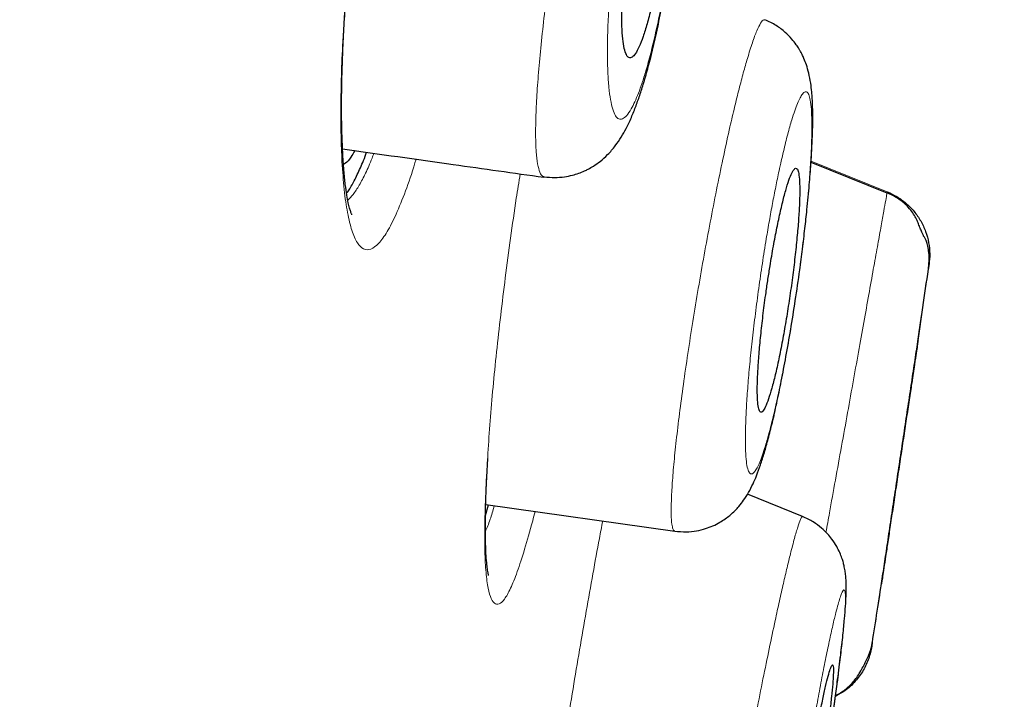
# Model space of a CAD drawing. Header units: millimetres. Extents: x 8 to 847, y 12 to 2109.
# Tile 258 of 265: x 828.04 to 835.29, y 1840.68 to 1845.68. Entities that reach past the tile are written whole.
import ezdxf

# ---------------------------------------------------------------- set-up
doc = ezdxf.new("R2010")
doc.units = ezdxf.units.MM

msp = doc.modelspace()

# ---------------------------------------------------------------- linework, layer by layer
at = {"color": 7, "linetype": 'Continuous', "lineweight": 30}
for p, q in [((834.4247, 1844.4053), (833.8653, 1844.6309)), ((834.4237, 1844.4027), (834.4239, 1844.404)), ((831.4798, 1842.3164), (831.4875, 1842.4536)), ((833.8036, 1842.0278), (833.3977, 1842.1918)), ((831.4703, 1842.0356), (831.493, 1842.1129)), ((831.4722, 1842.1158), (832.8632, 1841.9202)), ((834.3116, 1841.0791), (834.3157, 1841.0981))]:
    msp.add_line(p, q, dxfattribs=at)
at = {"color": 8, "linetype": 'Continuous', "lineweight": 0}
msp.add_line((833.866, 1844.6412), (834.4258, 1844.415), dxfattribs=at)
at = {"color": 8, "linetype": 'Continuous', "lineweight": 0, "flags": 128}
for points in [[(830.415, 1844.638), (830.4214, 1844.6837), (830.4202, 1844.7081)], [(831.4755, 1842.265), (831.4805, 1842.3055), (831.4798, 1842.3167)]]:
    msp.add_lwpolyline(points, dxfattribs=at)
at = {"color": 7, "linetype": 'Continuous', "lineweight": 30}
for start, end in [(351.682839, 351.828818), (351.09499, 351.215504)]:
    msp.add_arc((615.2842, 1875.3908), 221.7, start, end, dxfattribs=at)
for points, knots in [([(807.4836, 1777.5966), (807.6321, 1778.1509), (807.9292, 1779.2595), (808.4015, 1781.0224), (808.8924, 1782.8544), (809.4027, 1784.7589), (809.9309, 1786.7301), (810.4761, 1788.7647), (811.0372, 1790.8587), (811.6132, 1793.0084), (812.2031, 1795.2099), (812.8058, 1797.4594), (813.4204, 1799.7529), (814.0455, 1802.0861), (814.68, 1804.4541), (815.3227, 1806.8525), (815.9723, 1809.2767), (816.6276, 1811.7223), (817.2874, 1814.1848), (817.9505, 1816.6596), (818.6158, 1819.1424), (819.2819, 1821.6284), (819.9476, 1824.1128), (820.6116, 1826.5908), (821.2726, 1829.0579), (821.9296, 1831.5097), (822.5812, 1833.9415), (823.2262, 1836.3489), (823.8635, 1838.7274), (824.4919, 1841.0724), (825.11, 1843.3793), (825.7167, 1845.6435), (826.3109, 1847.861), (826.8915, 1850.0279), (827.4576, 1852.1405), (828.008, 1854.1949), (828.5419, 1856.1872), (829.0581, 1858.1136), (829.5556, 1859.9704), (830.0334, 1861.7535), (830.4904, 1863.4592), (830.926, 1865.0848), (831.3394, 1866.6278), (831.73, 1868.0855), (832.0971, 1869.4554), (832.44, 1870.7349), (832.7579, 1871.9216), (833.0503, 1873.0127), (833.3163, 1874.0057), (833.5554, 1874.898), (833.7673, 1875.6887), (833.9517, 1876.3769), (834.1084, 1876.9618), (834.2371, 1877.4419), (834.338, 1877.8186), (834.4088, 1878.0828), (834.4481, 1878.2295), (834.4532, 1878.2486), (834.4548, 1878.2543)], [0, 0, 0, 0, 0.018042, 0.036084, 0.054125, 0.072166, 0.090206, 0.108247, 0.126288, 0.144329, 0.162369, 0.180411, 0.198454, 0.216495, 0.234536, 0.252576, 0.270617, 0.288657, 0.306697, 0.324738, 0.342779, 0.360821, 0.378863, 0.396905, 0.414946, 0.432988, 0.451029, 0.46907, 0.487111, 0.505152, 0.523194, 0.541236, 0.559277, 0.577318, 0.595359, 0.6134, 0.631441, 0.649482, 0.667522, 0.685564, 0.703605, 0.721646, 0.739687, 0.757729, 0.775771, 0.793813, 0.811856, 0.829898, 0.847941, 0.865983, 0.884024, 0.902063, 0.920103, 0.938143, 0.956182, 0.974222, 0.992264, 1, 1, 1, 1]), ([(835.2833, 1875.9967), (835.2819, 1875.9914), (835.2791, 1875.9807), (835.2561, 1875.8941), (835.2194, 1875.756), (835.1676, 1875.5613), (835.1011, 1875.3114), (835.0197, 1875.0066), (834.9264, 1874.6588), (834.8229, 1874.274), (834.711, 1873.8576), (834.5875, 1873.3983), (834.4527, 1872.8961), (834.3066, 1872.3514), (834.1436, 1871.7432), (833.9626, 1871.0679), (833.7625, 1870.3216), (833.5496, 1869.5278), (833.3242, 1868.6867), (833.0863, 1867.7987), (832.8354, 1866.8622), (832.5791, 1865.9057), (832.3188, 1864.9345), (832.0566, 1863.956), (831.7851, 1862.9424), (831.5043, 1861.8939), (831.2141, 1860.8106), (830.9061, 1859.6609), (830.5798, 1858.4427), (830.2347, 1857.1539), (829.8801, 1855.8293), (829.516, 1854.4689), (829.1423, 1853.073), (828.7585, 1851.6395), (828.376, 1850.2124), (827.9967, 1848.7981), (827.6232, 1847.4056), (827.2446, 1845.9942), (826.8611, 1844.5639), (826.4726, 1843.1146), (826.0678, 1841.604), (825.6466, 1840.0318), (825.2089, 1838.3975), (824.7665, 1836.7453), (824.3194, 1835.0752), (823.8674, 1833.3869), (823.4101, 1831.679), (822.9611, 1830.0036), (822.5221, 1828.3667), (822.0953, 1826.7754), (821.668, 1825.1821), (821.2403, 1823.5866), (820.812, 1821.9888), (820.3711, 1820.3433), (819.9178, 1818.6517), (819.4529, 1816.9154), (818.9886, 1815.1811), (818.5248, 1813.4485), (818.0615, 1811.7174), (817.599, 1809.9901), (817.1514, 1808.32), (816.72, 1806.7118), (816.3057, 1805.1672), (815.8956, 1803.6385), (815.4899, 1802.1255), (815.0884, 1800.6282), (814.6794, 1799.1017), (814.2634, 1797.549), (813.8414, 1795.9734), (813.4256, 1794.4203), (813.0158, 1792.8897), (812.6121, 1791.3815), (812.2156, 1789.9007), (811.8381, 1788.4923), (811.4802, 1787.1576), (811.141, 1785.8931), (810.8098, 1784.6585), (810.4867, 1783.4538), (810.1718, 1782.2791), (809.856, 1781.1007), (809.5405, 1779.9229), (809.2265, 1778.7504), (808.9232, 1777.6173), (808.6306, 1776.5238), (808.3486, 1775.47), (808.0783, 1774.4602), (807.8274, 1773.5244), (807.5958, 1772.6608), (807.3821, 1771.8645), (807.1794, 1771.1092), (806.9879, 1770.395), (806.8076, 1769.7222), (806.6335, 1769.0713), (806.4665, 1768.4474), (806.3081, 1767.856), (806.1637, 1767.3167), (806.0333, 1766.8297), (805.9169, 1766.3952), (805.8149, 1766.0141), (805.7295, 1765.6959), (805.6598, 1765.4361), (805.6045, 1765.2299), (805.5614, 1765.0691), (805.531, 1764.9555), (805.5129, 1764.8875), (805.5107, 1764.879), (805.5097, 1764.8752)], [0, 0, 0, 0, 0.0100488, 0.0200919, 0.0301386, 0.0401985, 0.0502808, 0.0603948, 0.070493, 0.0797013, 0.0888762, 0.0980249, 0.1071542, 0.1162713, 0.1253833, 0.1354668, 0.1455147, 0.1555364, 0.1655409, 0.1755377, 0.1855359, 0.1955954, 0.2048106, 0.214007, 0.2231919, 0.2323725, 0.2415562, 0.2507502, 0.2607489, 0.2707344, 0.2807164, 0.2907046, 0.3007086, 0.3107382, 0.3208483, 0.3300984, 0.3393164, 0.3485101, 0.3576878, 0.3668575, 0.3760274, 0.3859972, 0.3959575, 0.4059188, 0.4158921, 0.4258881, 0.4359177, 0.4460151, 0.4552509, 0.4644585, 0.4736465, 0.4828239, 0.4919994, 0.501182, 0.511156, 0.5211274, 0.5311077, 0.5411082, 0.5511401, 0.5612146, 0.5712997, 0.5805053, 0.5896829, 0.5988408, 0.6079874, 0.6171312, 0.6262804, 0.6362715, 0.6462633, 0.6562665, 0.6662916, 0.6763489, 0.6864488, 0.696503, 0.7056735, 0.714826, 0.7239681, 0.7331072, 0.7422508, 0.7514063, 0.7613949, 0.7713915, 0.7814057, 0.791447, 0.8015249, 0.8116487, 0.8217109, 0.8308841, 0.8400399, 0.8491855, 0.8583278, 0.8674741, 0.8766316, 0.8866669, 0.8966877, 0.9067032, 0.9167224, 0.9267546, 0.936809, 0.9468382, 0.9560053, 0.9651645, 0.9743229, 0.9834876, 0.9926657, 1, 1, 1, 1]), ([(820.5619, 1820.3868), (820.7419, 1821.0585), (821.1013, 1822.4002), (821.6393, 1824.4087), (822.1755, 1826.4098), (822.7099, 1828.4038), (823.2424, 1830.3905), (823.7616, 1832.3282), (824.2666, 1834.2133), (824.7568, 1836.0431), (825.2423, 1837.855), (825.723, 1839.6491), (826.206, 1841.4521), (826.69, 1843.2593), (827.1738, 1845.0648), (827.6494, 1846.8392), (828.1169, 1848.5826), (828.5756, 1850.2937), (829.0157, 1851.9361), (829.4364, 1853.5072), (829.8376, 1855.0057), (830.2277, 1856.4624), (830.6067, 1857.8771), (830.9799, 1859.2701), (831.3462, 1860.6371), (831.7042, 1861.9728), (832.0481, 1863.2551), (832.3776, 1864.4839), (832.6923, 1865.6571), (832.9851, 1866.7501), (833.2562, 1867.7631), (833.5065, 1868.6982), (833.7413, 1869.5754), (833.9607, 1870.3944), (834.1675, 1871.1665), (834.3607, 1871.8871), (834.5389, 1872.5508), (834.6989, 1873.1462), (834.8407, 1873.6729), (834.9636, 1874.13), (835.065, 1874.5088), (835.1459, 1874.8125), (835.2073, 1875.0438), (835.2518, 1875.2116), (835.2766, 1875.3053), (835.2871, 1875.3449), (835.284, 1875.3334), (835.284, 1875.3331)], [0, 0, 0, 0, 0.023348, 0.046637, 0.069904, 0.093184, 0.116513, 0.139899, 0.161914, 0.183909, 0.205913, 0.227956, 0.250066, 0.273262, 0.296451, 0.319667, 0.342941, 0.366307, 0.389749, 0.411805, 0.433832, 0.455857, 0.477904, 0.500001, 0.523166, 0.546344, 0.569563, 0.592854, 0.616246, 0.63967, 0.661691, 0.683687, 0.705684, 0.727707, 0.749779, 0.772936, 0.796127, 0.819383, 0.842732, 0.866205, 0.889715, 0.911771, 0.933756, 0.955693, 0.977608, 0.999525, 1, 1, 1, 1]), ([(831.9016, 1844.5261), (831.9279, 1844.5235), (831.9775, 1844.5185), (832.0479, 1844.5242), (832.1069, 1844.5359), (832.1558, 1844.5509), (832.1956, 1844.567), (832.232, 1844.5848), (832.2701, 1844.6069), (832.3182, 1844.6409), (832.373, 1844.6897), (832.428, 1844.7536), (832.4712, 1844.8182), (832.5045, 1844.8778), (832.5384, 1844.9481), (832.5703, 1845.0254), (832.602, 1845.1135), (832.6325, 1845.2082), (832.6653, 1845.3219), (832.701, 1845.4605), (832.7383, 1845.6249), (832.7751, 1845.8099), (832.8096, 1846.0063), (832.8405, 1846.2067), (832.8674, 1846.4078), (832.89, 1846.606), (832.9076, 1846.7948), (832.92, 1846.9687), (832.9278, 1847.1241), (832.9316, 1847.2616), (832.932, 1847.3849), (832.9292, 1847.5021), (832.9225, 1847.615), (832.9117, 1847.7166), (832.8983, 1847.7964), (832.8828, 1847.8637), (832.8632, 1847.9296), (832.8394, 1847.989), (832.8114, 1848.0433), (832.7846, 1848.0867), (832.7523, 1848.1301), (832.7119, 1848.1744), (832.6637, 1848.217), (832.6039, 1848.2586), (832.5575, 1848.2798), (832.5333, 1848.2909)], [0, 0, 0, 0, 0.016321, 0.030744, 0.042958, 0.052753, 0.061845, 0.068796, 0.07936, 0.09376, 0.111873, 0.132668, 0.153597, 0.174531, 0.193962, 0.220696, 0.246329, 0.272555, 0.302322, 0.335719, 0.37275, 0.411548, 0.450001, 0.488151, 0.526023, 0.563652, 0.600837, 0.635998, 0.668945, 0.699757, 0.728628, 0.757883, 0.788463, 0.819338, 0.846288, 0.862943, 0.882345, 0.90448, 0.916139, 0.928248, 0.941532, 0.953561, 0.967413, 0.982965, 1, 1, 1, 1]), ([(832.5244, 1846.3692), (832.5199, 1846.3356), (832.5108, 1846.2686), (832.4974, 1846.1501), (832.485, 1846.0163), (832.4758, 1845.8733), (832.4719, 1845.7434), (832.4731, 1845.6303), (832.4794, 1845.5373), (832.4905, 1845.4665), (832.5061, 1845.4199), (832.5255, 1845.3977), (832.5483, 1845.4009), (832.5736, 1845.4282), (832.6012, 1845.4797), (832.63, 1845.5532), (832.6595, 1845.6478), (832.689, 1845.7609), (832.7174, 1845.89), (832.7442, 1846.0318), (832.7684, 1846.182), (832.7893, 1846.3368), (832.8061, 1846.4908), (832.8184, 1846.6396), (832.8255, 1846.778), (832.8276, 1846.9021), (832.8244, 1847.0079), (832.8163, 1847.0928), (832.8033, 1847.1545), (832.7863, 1847.1921), (832.7655, 1847.2044), (832.7417, 1847.1924), (832.7153, 1847.1555), (832.6872, 1847.0959), (832.658, 1847.0139), (832.6285, 1846.9123), (832.5994, 1846.7931), (832.5718, 1846.6603), (832.5462, 1846.5176), (832.5316, 1846.4186), (832.5244, 1846.3692)], [0, 0, 0, 0, 0.017774, 0.035548, 0.063134, 0.090722, 0.118279, 0.145837, 0.173055, 0.200273, 0.227001, 0.253728, 0.280023, 0.306316, 0.332413, 0.358508, 0.384728, 0.410948, 0.43757, 0.464194, 0.491329, 0.518466, 0.545988, 0.573512, 0.601116, 0.628721, 0.656072, 0.683423, 0.710309, 0.737193, 0.763604, 0.790014, 0.816138, 0.842261, 0.868406, 0.89455, 0.920919, 0.947288, 0.973643, 1, 1, 1, 1]), ([(830.4202, 1844.7079), (830.4179, 1844.7596), (830.4132, 1844.8619), (830.4116, 1845.0331), (830.4134, 1845.2119), (830.4189, 1845.3975), (830.4276, 1845.5876), (830.4409, 1845.811), (830.4605, 1846.068), (830.4827, 1846.3123), (830.4993, 1846.46), (830.5049, 1846.5095)], [0, 0, 0, 0, 0.113367, 0.224223, 0.332606, 0.438504, 0.541875, 0.642668, 0.788893, 0.929144, 1, 1, 1, 1]), ([(832.8632, 1841.9205), (832.8911, 1841.9179), (832.9446, 1841.9128), (833.021, 1841.921), (833.0867, 1841.9369), (833.1444, 1841.9587), (833.1928, 1841.9834), (833.2337, 1842.0098), (833.2714, 1842.0387), (833.3053, 1842.0699), (833.3407, 1842.1085), (833.3736, 1842.1515), (833.4076, 1842.2057), (833.4388, 1842.2671), (833.4686, 1842.3376), (833.4937, 1842.4073), (833.5222, 1842.4969), (833.5512, 1842.6007), (833.5815, 1842.7206), (833.6135, 1842.8616), (833.6472, 1843.0238), (833.6817, 1843.2051), (833.7165, 1843.404), (833.7507, 1843.6181), (833.7794, 1843.8175), (833.8025, 1843.9947), (833.8203, 1844.143), (833.8376, 1844.3023), (833.8528, 1844.4629), (833.8649, 1844.6174), (833.8726, 1844.7446), (833.8768, 1844.848), (833.8785, 1844.9346), (833.8783, 1845.0023), (833.8767, 1845.0569), (833.8747, 1845.1001), (833.8708, 1845.1531), (833.8631, 1845.2175), (833.85, 1845.2856), (833.8331, 1845.3449), (833.8164, 1845.3893), (833.8019, 1845.421), (833.7904, 1845.4432), (833.7753, 1845.4694), (833.7544, 1845.5012), (833.7214, 1845.5434), (833.673, 1845.5921), (833.6077, 1845.6424), (833.5548, 1845.6673), (833.5265, 1845.6805)], [0, 0, 0, 0, 0.01642, 0.031447, 0.044721, 0.055995, 0.067709, 0.077322, 0.086008, 0.0973, 0.106658, 0.121403, 0.140617, 0.162494, 0.182414, 0.211062, 0.241512, 0.271448, 0.303574, 0.337686, 0.373358, 0.410618, 0.449491, 0.490011, 0.532272, 0.561354, 0.590507, 0.618045, 0.656129, 0.69042, 0.720961, 0.747789, 0.771581, 0.795278, 0.808972, 0.822851, 0.838545, 0.857143, 0.87849, 0.897403, 0.912245, 0.921767, 0.928035, 0.932673, 0.940163, 0.950798, 0.964491, 0.981021, 1, 1, 1, 1]), ([(830.4193, 1844.7311), (830.6908, 1844.6929), (831.1847, 1844.6234), (831.6785, 1844.554), (831.9008, 1844.5228)], [0, 0, 0, 0, 0.549787, 1, 1, 1, 1]), ([(830.488, 1844.247), (830.4881, 1844.2469), (830.4883, 1844.2466), (830.4863, 1844.2507), (830.4833, 1844.2578), (830.4781, 1844.272), (830.4706, 1844.2962), (830.4609, 1844.3356), (830.4501, 1844.3922), (830.4389, 1844.4705), (830.4281, 1844.5736), (830.4229, 1844.6615), (830.4202, 1844.7079)], [0, 0, 0, 0, 0.015895, 0.052328, 0.09909, 0.156298, 0.249003, 0.360701, 0.491587, 0.641781, 0.811289, 1, 1, 1, 1]), ([(830.5098, 1844.7184), (830.4998, 1844.7014), (830.4764, 1844.6618), (830.4484, 1844.6283), (830.4315, 1844.6184), (830.4263, 1844.6154)], [0, 0, 0, 0, 0.3437994, 0.7999962, 1, 1, 1, 1]), ([(830.4489, 1844.4044), (830.4499, 1844.4055), (830.4644, 1844.4221), (830.4945, 1844.4741), (830.539, 1844.5637), (830.5731, 1844.6423), (830.5923, 1844.6964), (830.5958, 1844.7063)], [0, 0, 0, 0, 0.021461, 0.3223496, 0.6258386, 0.9317307, 1, 1, 1, 1]), ([(833.5639, 1843.8708), (833.5588, 1843.8385), (833.5485, 1843.774), (833.5315, 1843.6573), (833.5137, 1843.5226), (833.4967, 1843.3745), (833.4836, 1843.2361), (833.4745, 1843.111), (833.47, 1843.0032), (833.4697, 1842.9153), (833.474, 1842.8499), (833.4825, 1842.808), (833.495, 1842.7912), (833.511, 1842.7989), (833.5303, 1842.8319), (833.5523, 1842.8883), (833.5763, 1842.9676), (833.6019, 1843.0671), (833.6282, 1843.1849), (833.6546, 1843.3175), (833.6802, 1843.4615), (833.7045, 1843.6126), (833.7264, 1843.7662), (833.7455, 1843.918), (833.761, 1844.0628), (833.7727, 1844.1968), (833.7801, 1844.3156), (833.783, 1844.4164), (833.7815, 1844.4959), (833.7756, 1844.5528), (833.7655, 1844.585), (833.7517, 1844.5929), (833.7343, 1844.5753), (833.714, 1844.5337), (833.6912, 1844.4682), (833.6665, 1844.3814), (833.6406, 1844.2747), (833.6144, 1844.1518), (833.5884, 1844.0162), (833.5721, 1843.9193), (833.5639, 1843.8708)], [0, 0, 0, 0, 0.017403, 0.034807, 0.062108, 0.08941, 0.116686, 0.143963, 0.171026, 0.19809, 0.22485, 0.251609, 0.278106, 0.304601, 0.330985, 0.357367, 0.383838, 0.410308, 0.437032, 0.463757, 0.490793, 0.51783, 0.545094, 0.57236, 0.599667, 0.626975, 0.654121, 0.681267, 0.708125, 0.734981, 0.761548, 0.788114, 0.814511, 0.840907, 0.867328, 0.893749, 0.920316, 0.946883, 0.973441, 1, 1, 1, 1]), ([(834.7296, 1843.8549), (834.7319, 1843.8776), (834.7363, 1843.9202), (834.7319, 1843.9782), (834.723, 1844.0242), (834.7122, 1844.0578), (834.7027, 1844.0771), (834.6977, 1844.0825), (834.6917, 1844.0936), (834.6871, 1844.1032), (834.6823, 1844.1143), (834.6748, 1844.1323), (834.6646, 1844.158), (834.6513, 1844.1906), (834.638, 1844.2221), (834.6152, 1844.2606), (834.5826, 1844.3013), (834.5397, 1844.3416), (834.4867, 1844.3793), (834.4456, 1844.398), (834.4245, 1844.4076)], [0, 0, 0, 0, 0.085884, 0.160682, 0.223591, 0.275259, 0.318346, 0.354025, 0.367942, 0.38095, 0.394918, 0.411439, 0.455749, 0.518389, 0.599232, 0.679589, 0.75712, 0.834777, 0.915119, 1, 1, 1, 1]), ([(834.4258, 1844.415), (834.4498, 1844.404), (834.4988, 1844.3816), (834.5653, 1844.3327), (834.6249, 1844.2726), (834.674, 1844.202), (834.7104, 1844.1241), (834.7324, 1844.0423), (834.7412, 1843.9602), (834.736, 1843.9066), (834.7334, 1843.8804)], [0, 0, 0, 0, 0.1189291, 0.2429126, 0.3705107, 0.4999963, 0.6294825, 0.7570822, 0.881068, 1, 1, 1, 1]), ([(834.7334, 1843.8804), (834.7333, 1843.8792), (834.733, 1843.8775), (834.7301, 1843.8583), (834.7293, 1843.8524)], [0, 0, 0, 0, 0.693511, 1, 1, 1, 1]), ([(834.7293, 1843.8524), (834.7301, 1843.8583), (834.733, 1843.8775), (834.7333, 1843.8792), (834.7334, 1843.8804)], [0, 0, 0, 0, 0.306298, 1, 1, 1, 1]), ([(834.6524, 1843.3214), (834.6521, 1843.319), (834.6514, 1843.3143), (834.6455, 1843.2754), (834.6365, 1843.2152), (834.6277, 1843.1567), (834.6232, 1843.127)], [0, 0, 0, 0, 0.245625, 0.49951, 0.746183, 1, 1, 1, 1]), ([(834.6232, 1843.127), (834.6201, 1843.1064), (834.6139, 1843.0649), (834.6011, 1842.9799), (834.5845, 1842.8694), (834.5637, 1842.7312), (834.5415, 1842.5832), (834.5188, 1842.4322), (834.4959, 1842.2799), (834.4739, 1842.1335), (834.4529, 1841.9944), (834.4341, 1841.869), (834.4174, 1841.7582), (834.4038, 1841.6674), (834.3931, 1841.5966), (834.3863, 1841.5512), (834.383, 1841.5296), (834.3834, 1841.5324), (834.3836, 1841.5332)], [0, 0, 0, 0, 0.043213, 0.086928, 0.154786, 0.224631, 0.292493, 0.362323, 0.429927, 0.499475, 0.566675, 0.635798, 0.702627, 0.771368, 0.838015, 0.906581, 0.973314, 1, 1, 1, 1]), ([(831.4934, 1841.5946), (831.4936, 1841.5943), (831.4942, 1841.5934), (831.492, 1841.6014), (831.4896, 1841.6134), (831.4855, 1841.6371), (831.4804, 1841.6763), (831.475, 1841.7396), (831.4711, 1841.8204), (831.4693, 1841.9168), (831.4697, 1842.026), (831.4726, 1842.158), (831.4774, 1842.2623), (831.4798, 1842.3164)], [0, 0, 0, 0, 0.016681, 0.054291, 0.102086, 0.160163, 0.253718, 0.365822, 0.496541, 0.606804, 0.727494, 0.858564, 1, 1, 1, 1]), ([(833.0955, 1838.2787), (833.1247, 1838.2761), (833.1807, 1838.2711), (833.2604, 1838.281), (833.3285, 1838.2994), (833.3878, 1838.3241), (833.438, 1838.3525), (833.4807, 1838.3834), (833.5187, 1838.4168), (833.5527, 1838.4531), (833.581, 1838.4901), (833.6021, 1838.5226), (833.6233, 1838.5606), (833.645, 1838.608), (833.6682, 1838.6715), (833.6912, 1838.7478), (833.7159, 1838.8428), (833.7434, 1838.9614), (833.7752, 1839.1097), (833.8097, 1839.2818), (833.8463, 1839.4749), (833.8844, 1839.6857), (833.9186, 1839.8851), (833.9484, 1840.0656), (833.9735, 1840.2238), (833.9979, 1840.3829), (834.0211, 1840.54), (834.0423, 1840.6898), (834.0636, 1840.8487), (834.0835, 1841.0069), (834.1002, 1841.1553), (834.1117, 1841.2743), (834.1191, 1841.3684), (834.1232, 1841.4416), (834.1247, 1841.4981), (834.1243, 1841.5413), (834.1222, 1841.5799), (834.1182, 1841.616), (834.1118, 1841.6534), (834.1033, 1841.6884), (834.0928, 1841.7227), (834.0771, 1841.7631), (834.0527, 1841.812), (834.0228, 1841.8578), (833.9854, 1841.9033), (833.9408, 1841.9466), (833.8799, 1841.9924), (833.83, 1842.0156), (833.8032, 1842.0279)], [0, 0, 0, 0, 0.0162441, 0.0311304, 0.0442422, 0.0552942, 0.0667603, 0.0765039, 0.0850762, 0.0958209, 0.1055318, 0.1152701, 0.125487, 0.148314, 0.1746116, 0.2046034, 0.2385223, 0.2757608, 0.3142361, 0.3536332, 0.3939246, 0.4351337, 0.4772757, 0.5059364, 0.535085, 0.5647464, 0.5949201, 0.6249702, 0.653531, 0.6934655, 0.7299841, 0.7631684, 0.7930517, 0.8196319, 0.842893, 0.8627932, 0.8793077, 0.8926141, 0.9032346, 0.9102589, 0.9177513, 0.926776, 0.9365159, 0.9490232, 0.957828, 0.9694392, 0.9836303, 1, 1, 1, 1]), ([(834.3119, 1841.0724), (834.3056, 1841.0428), (834.2927, 1840.9818), (834.2515, 1840.8947), (834.1929, 1840.8143), (834.123, 1840.7484), (834.0686, 1840.7189), (834.0442, 1840.7057)], [0, 0, 0, 0, 0.192237, 0.39575, 0.607541, 0.823728, 1, 1, 1, 1]), ([(834.045, 1840.7117), (834.0521, 1840.7151), (834.0709, 1840.7243), (834.1007, 1840.7434), (834.1333, 1840.7687), (834.163, 1840.7971), (834.1903, 1840.8289), (834.2151, 1840.864), (834.2348, 1840.8981), (834.2546, 1840.9343), (834.2691, 1840.9631), (834.2788, 1840.9835), (834.2876, 1841.0037), (834.2985, 1841.0309), (834.3094, 1841.0645), (834.3135, 1841.0863), (834.3157, 1841.0981)], [0, 0, 0, 0, 0.039845, 0.106967, 0.177731, 0.257503, 0.349151, 0.454147, 0.566396, 0.657855, 0.697408, 0.734846, 0.771963, 0.810456, 0.89648, 1, 1, 1, 1]), ([(834.3162, 1841.1012), (834.3153, 1841.0951), (834.3124, 1841.0756), (834.3121, 1841.0737), (834.3119, 1841.0724)], [0, 0, 0, 0, 0.313135, 1, 1, 1, 1]), ([(834.3119, 1841.0724), (834.3121, 1841.0737), (834.3124, 1841.0756), (834.3153, 1841.0951), (834.3162, 1841.1012)], [0, 0, 0, 0, 0.686683, 1, 1, 1, 1]), ([(833.9041, 1840.443), (833.8987, 1840.414), (833.888, 1840.3559), (833.8687, 1840.2461), (833.8464, 1840.1143), (833.8219, 1839.9621), (833.7991, 1839.8124), (833.7787, 1839.6694), (833.7612, 1839.5376), (833.747, 1839.4202), (833.7367, 1839.3211), (833.7304, 1839.2422), (833.7283, 1839.1864), (833.7304, 1839.1541), (833.7368, 1839.1474), (833.7471, 1839.1652), (833.7612, 1839.2082), (833.7786, 1839.2744), (833.799, 1839.3628), (833.8216, 1839.4705), (833.846, 1839.5951), (833.8714, 1839.7326), (833.897, 1839.8793), (833.9222, 1840.0307), (833.9461, 1840.1825), (833.9681, 1840.3302), (833.9875, 1840.4694), (834.0038, 1840.5963), (834.0165, 1840.707), (834.0254, 1840.799), (834.03, 1840.8692), (834.0305, 1840.9166), (834.0268, 1840.939), (834.0189, 1840.9368), (834.0071, 1840.9091), (833.9918, 1840.8576), (833.9732, 1840.7826), (833.952, 1840.687), (833.9288, 1840.5738), (833.9123, 1840.4866), (833.9041, 1840.443)], [0, 0, 0, 0, 0.017099, 0.034199, 0.061285, 0.088371, 0.115455, 0.14254, 0.169518, 0.196495, 0.22331, 0.250125, 0.276792, 0.303459, 0.330055, 0.356651, 0.383286, 0.409921, 0.436687, 0.463453, 0.490387, 0.517321, 0.544384, 0.571449, 0.598546, 0.625643, 0.652663, 0.679683, 0.706552, 0.733419, 0.760127, 0.786833, 0.813441, 0.840047, 0.866658, 0.893269, 0.919954, 0.946639, 0.973319, 1, 1, 1, 1])]:
    msp.add_open_spline(points, degree=3, knots=knots, dxfattribs=at)
at = {"color": 8, "linetype": 'Continuous', "lineweight": 0}
for points, knots in [([(835.2832, 1874.7394), (835.2813, 1874.7326), (835.2776, 1874.7189), (835.2475, 1874.6058), (835.1992, 1874.4248), (835.1311, 1874.1695), (835.0435, 1873.8415), (834.9383, 1873.4491), (834.8171, 1872.9977), (834.6816, 1872.4933), (834.5298, 1871.9275), (834.3617, 1871.3006), (834.1738, 1870.5991), (833.9651, 1869.8202), (833.7349, 1868.9607), (833.4876, 1868.0368), (833.2232, 1867.049), (832.9412, 1865.9953), (832.6472, 1864.8987), (832.3433, 1863.7655), (832.0321, 1862.6049), (831.7081, 1861.3966), (831.3715, 1860.1408), (831.0152, 1858.8113), (830.6389, 1857.4066), (830.2421, 1855.925), (829.8328, 1854.396), (829.4108, 1852.8196), (828.9759, 1851.195), (828.5372, 1849.5582), (828.097, 1847.9167), (827.6579, 1846.2794), (827.2117, 1844.6153), (826.7586, 1842.9243), (826.2877, 1841.1662), (825.7992, 1839.3426), (825.2934, 1837.455), (824.7822, 1835.5473), (824.2657, 1833.6193), (823.744, 1831.6718), (823.2281, 1829.7465), (822.7194, 1827.8488), (822.2193, 1825.9826), (821.7176, 1824.1101), (821.2142, 1822.2309), (820.8779, 1820.9757), (820.7096, 1820.3473)], [0, 0, 0, 0, 0.023168, 0.046434, 0.069701, 0.092999, 0.116356, 0.139848, 0.161958, 0.183993, 0.205976, 0.227934, 0.249889, 0.273172, 0.296404, 0.319615, 0.342835, 0.366091, 0.38956, 0.411691, 0.433739, 0.45573, 0.477689, 0.499641, 0.522949, 0.546219, 0.569484, 0.592773, 0.616117, 0.639599, 0.66169, 0.683697, 0.705646, 0.727565, 0.749482, 0.772959, 0.796364, 0.819731, 0.843097, 0.866494, 0.889919, 0.911946, 0.933938, 0.955924, 0.977935, 1, 1, 1, 1]), ([(831.9016, 1844.5283), (831.8988, 1844.5283), (831.8869, 1844.5283), (831.8703, 1844.5551), (831.8534, 1844.6148), (831.8428, 1844.7063), (831.8383, 1844.8272), (831.8407, 1844.9757), (831.8494, 1845.1478), (831.8641, 1845.3405), (831.8844, 1845.5506), (831.9101, 1845.7749), (831.9409, 1846.0106), (831.9766, 1846.2538), (832.0165, 1846.5002), (832.0599, 1846.7458), (832.106, 1846.9862), (832.15, 1847.1981), (832.1908, 1847.3806), (832.2278, 1847.535), (832.2647, 1847.6782), (832.3052, 1847.8237), (832.3486, 1847.9648), (832.3936, 1848.0923), (832.4356, 1848.1912), (832.4736, 1848.2578), (832.5069, 1848.2937), (832.5248, 1848.2914), (832.5336, 1848.2903)], [0, 0, 0, 0, 0.0124585, 0.0539839, 0.0954877, 0.1368887, 0.1781604, 0.2193625, 0.2605429, 0.3016962, 0.3427944, 0.3838196, 0.424804, 0.4658687, 0.5070395, 0.548277, 0.5895302, 0.6307742, 0.6617313, 0.6927097, 0.7237177, 0.7547468, 0.796082, 0.8372895, 0.8782659, 0.9190001, 0.9599038, 1, 1, 1, 1]), ([(832.846, 1846.2818), (832.8539, 1846.3432), (832.87, 1846.4666), (832.8892, 1846.6495), (832.9046, 1846.8278), (832.9157, 1846.9976), (832.9221, 1847.1561), (832.9236, 1847.3), (832.9205, 1847.4282), (832.9128, 1847.5389), (832.9005, 1847.6303), (832.8841, 1847.7012), (832.8636, 1847.7489), (832.8393, 1847.7723), (832.8117, 1847.7719), (832.781, 1847.747), (832.7506, 1847.7024), (832.7217, 1847.6458), (832.6949, 1847.5822), (832.6677, 1847.5068), (832.6371, 1847.4098), (832.6036, 1847.2876), (832.5677, 1847.1384), (832.5359, 1846.9888), (832.5085, 1846.8458), (832.4851, 1846.7126), (832.4636, 1846.5767), (832.4417, 1846.4237), (832.4204, 1846.2544), (832.4009, 1846.071), (832.3857, 1845.893), (832.3746, 1845.7227), (832.3682, 1845.5642), (832.3666, 1845.4197), (832.3699, 1845.2917), (832.3776, 1845.1811), (832.3899, 1845.0894), (832.4063, 1845.0186), (832.4267, 1844.9708), (832.451, 1844.9478), (832.4787, 1844.9485), (832.5094, 1844.9735), (832.5398, 1845.0183), (832.5688, 1845.0752), (832.5955, 1845.1391), (832.6227, 1845.2149), (832.6531, 1845.3116), (832.6866, 1845.4339), (832.7225, 1845.5835), (832.7542, 1845.7327), (832.7816, 1845.8752), (832.8048, 1846.0082), (832.8266, 1846.1441), (832.8395, 1846.2361), (832.846, 1846.2818)], [0, 0, 0, 0, 0.020756, 0.041697, 0.062521, 0.083571, 0.10428, 0.124999, 0.145814, 0.166544, 0.187523, 0.208546, 0.22925, 0.249991, 0.270704, 0.291421, 0.312498, 0.328146, 0.343726, 0.359445, 0.374953, 0.3957, 0.416636, 0.437441, 0.453286, 0.468883, 0.484391, 0.499974, 0.52077, 0.541547, 0.562657, 0.583469, 0.604381, 0.625109, 0.645874, 0.666815, 0.687612, 0.708762, 0.729479, 0.750126, 0.770951, 0.791679, 0.812666, 0.828504, 0.84409, 0.859588, 0.875164, 0.895818, 0.916786, 0.937655, 0.953231, 0.968829, 0.984537, 1, 1, 1, 1]), ([(830.415, 1844.638), (830.4122, 1844.7006), (830.4066, 1844.8252), (830.4054, 1845.0386), (830.4097, 1845.2693), (830.421, 1845.5446), (830.4411, 1845.8653), (830.4688, 1846.1988), (830.4928, 1846.4167), (830.503, 1846.5093)], [0, 0, 0, 0, 0.131426, 0.261646, 0.392023, 0.523914, 0.699022, 0.87213, 1, 1, 1, 1]), ([(832.8635, 1841.9222), (832.8623, 1841.9219), (832.8563, 1841.9203), (832.8488, 1841.9359), (832.8403, 1841.9726), (832.8359, 1842.0396), (832.837, 1842.1412), (832.844, 1842.2709), (832.8569, 1842.4271), (832.8758, 1842.6075), (832.9002, 1842.8078), (832.9295, 1843.0244), (832.963, 1843.2537), (833.0003, 1843.492), (833.0408, 1843.7357), (833.084, 1843.981), (833.1294, 1844.2236), (833.1759, 1844.4596), (833.2228, 1844.685), (833.2654, 1844.8783), (833.3032, 1845.0402), (833.3361, 1845.1733), (833.3676, 1845.2927), (833.4007, 1845.4093), (833.4344, 1845.5158), (833.4672, 1845.6038), (833.495, 1845.6598), (833.515, 1845.6851), (833.5231, 1845.6786), (833.5258, 1845.6764)], [0, 0, 0, 0, 0.007499, 0.038554, 0.069687, 0.111267, 0.152871, 0.194427, 0.235909, 0.277313, 0.31868, 0.360021, 0.401317, 0.442544, 0.483717, 0.524931, 0.566242, 0.607625, 0.649029, 0.690417, 0.721461, 0.752517, 0.783596, 0.814701, 0.856158, 0.897519, 0.938676, 0.979567, 1, 1, 1, 1]), ([(833.7179, 1843.4234), (833.7276, 1843.4836), (833.747, 1843.6038), (833.7738, 1843.7885), (833.7982, 1843.9724), (833.8198, 1844.1524), (833.8379, 1844.3244), (833.8523, 1844.4855), (833.8629, 1844.6342), (833.8695, 1844.7684), (833.872, 1844.8858), (833.8706, 1844.9848), (833.8649, 1845.0621), (833.8552, 1845.1163), (833.8414, 1845.1469), (833.8239, 1845.1537), (833.8048, 1845.1385), (833.7852, 1845.1079), (833.7661, 1845.067), (833.7457, 1845.0133), (833.7218, 1844.9393), (833.694, 1844.8413), (833.6625, 1844.7149), (833.6329, 1844.5832), (833.6059, 1844.4535), (833.5819, 1844.3305), (833.5586, 1844.2023), (833.5334, 1844.0549), (833.5069, 1843.8884), (833.4801, 1843.7038), (833.4556, 1843.5195), (833.434, 1843.3393), (833.4159, 1843.1673), (833.4016, 1843.0062), (833.391, 1842.8575), (833.3844, 1842.7232), (833.3818, 1842.6058), (833.3832, 1842.5066), (833.3888, 1842.4291), (833.3986, 1842.3751), (833.4123, 1842.3441), (833.4297, 1842.337), (833.4489, 1842.3525), (833.4684, 1842.3833), (833.4875, 1842.4244), (833.5079, 1842.4784), (833.5318, 1842.5522), (833.5597, 1842.6512), (833.5913, 1842.7779), (833.621, 1842.9098), (833.648, 1843.0393), (833.672, 1843.1625), (833.6954, 1843.2905), (833.7104, 1843.3791), (833.7179, 1843.4234)], [0, 0, 0, 0, 0.0207771, 0.0415166, 0.0625707, 0.0835889, 0.1042857, 0.1250213, 0.1458049, 0.1665177, 0.1875005, 0.2084832, 0.2291731, 0.2499321, 0.2705964, 0.2915589, 0.3123987, 0.3283072, 0.3439106, 0.3593692, 0.3748477, 0.3956352, 0.4163456, 0.4373425, 0.4531721, 0.4687625, 0.4842722, 0.4998622, 0.5206731, 0.541444, 0.5625292, 0.5835792, 0.6042712, 0.624967, 0.6457807, 0.6665005, 0.6874671, 0.7085428, 0.7292513, 0.7499568, 0.7707545, 0.7914743, 0.8124694, 0.8282845, 0.8438612, 0.859359, 0.87494, 0.8955806, 0.9165767, 0.9374158, 0.9533185, 0.9689429, 0.9844488, 1, 1, 1, 1]), ([(830.4577, 1844.355), (830.4706, 1844.3675), (830.4981, 1844.3943), (830.5421, 1844.4613), (830.5888, 1844.551), (830.6249, 1844.6308), (830.6453, 1844.6865), (830.6498, 1844.6987)], [0, 0, 0, 0, 0.212341, 0.45248, 0.692642, 0.93254, 1, 1, 1, 1]), ([(830.9596, 1844.6551), (830.957, 1844.646), (830.9312, 1844.5556), (830.8819, 1844.4162), (830.8133, 1844.2448), (830.747, 1844.1163), (830.6843, 1844.0295), (830.6261, 1843.9868), (830.5732, 1843.9876), (830.5266, 1844.0343), (830.487, 1844.1251), (830.4546, 1844.2565), (830.4297, 1844.4246), (830.4199, 1844.5666), (830.415, 1844.638)], [0, 0, 0, 0, 0.010098, 0.09954, 0.19006, 0.280349, 0.369931, 0.460224, 0.549803, 0.639317, 0.730232, 0.820235, 0.909712, 1, 1, 1, 1]), ([(831.4755, 1842.265), (831.484, 1842.4158), (831.5007, 1842.7102), (831.5491, 1843.2312), (831.6151, 1843.7875), (831.6759, 1844.2357), (831.7163, 1844.4876), (831.7258, 1844.5474)], [0, 0, 0, 0, 0.238387, 0.465511, 0.691549, 0.926821, 1, 1, 1, 1]), ([(833.9752, 1841.9114), (833.9837, 1841.9587), (834.0061, 1842.0833), (834.0445, 1842.2964), (834.0895, 1842.5443), (834.1344, 1842.7923), (834.1779, 1843.0341), (834.2195, 1843.2657), (834.2587, 1843.4843), (834.295, 1843.6872), (834.3282, 1843.8713), (834.3574, 1844.0328), (834.3818, 1844.1685), (834.4013, 1844.2772), (834.415, 1844.3542), (834.4225, 1844.3961), (834.4235, 1844.4017), (834.4237, 1844.4027)], [0, 0, 0, 0, 0.0443415, 0.1168095, 0.1901489, 0.263459, 0.3358182, 0.4076052, 0.4791633, 0.550827, 0.622949, 0.6952408, 0.7671226, 0.8388141, 0.9105179, 0.9824548, 1, 1, 1, 1]), ([(834.7293, 1843.8524), (834.7283, 1843.8463), (834.7258, 1843.8291), (834.7176, 1843.7745), (834.7055, 1843.6939), (834.6901, 1843.5916), (834.6721, 1843.4713), (834.6515, 1843.334), (834.6285, 1843.1807), (834.6035, 1843.0142), (834.5772, 1842.8392), (834.5502, 1842.6594), (834.5229, 1842.4777), (834.4956, 1842.2959), (834.4686, 1842.1161), (834.4424, 1841.9413), (834.4174, 1841.775), (834.3944, 1841.6215), (834.3736, 1841.4835), (834.3554, 1841.3622), (834.34, 1841.2593), (834.3278, 1841.1785), (834.3197, 1841.1242), (834.3171, 1841.1071), (834.3162, 1841.1012)], [0, 0, 0, 0, 0.02628, 0.074241, 0.121982, 0.169024, 0.216186, 0.262921, 0.30996, 0.358129, 0.406098, 0.453158, 0.500109, 0.547083, 0.594119, 0.642036, 0.690014, 0.737087, 0.784072, 0.831422, 0.878595, 0.926431, 0.974369, 1, 1, 1, 1]), ([(831.8352, 1842.0648), (831.8294, 1842.0416), (831.8031, 1841.937), (831.7589, 1841.7852), (831.704, 1841.6163), (831.6541, 1841.4934), (831.6092, 1841.4136), (831.5693, 1841.3776), (831.5348, 1841.3853), (831.5061, 1841.4321), (831.4844, 1841.5192), (831.4704, 1841.6459), (831.4642, 1841.8129), (831.4652, 1842.0175), (831.472, 1842.1817), (831.4755, 1842.265)], [0, 0, 0, 0, 0.023964, 0.107925, 0.189095, 0.268778, 0.348349, 0.429189, 0.512613, 0.596407, 0.677491, 0.757095, 0.836519, 0.91707, 1, 1, 1, 1]), ([(831.4697, 1841.9183), (831.4814, 1841.9445), (831.502, 1841.9909), (831.5251, 1842.0718), (831.5351, 1842.107)], [0, 0, 0, 0, 0.564364, 1, 1, 1, 1]), ([(831.8666, 1839.0905), (831.8778, 1839.1754), (831.9001, 1839.3442), (831.9378, 1839.614), (831.9785, 1839.8928), (832.022, 1840.1798), (832.0675, 1840.4706), (832.1145, 1840.7611), (832.1626, 1841.0491), (832.2114, 1841.3324), (832.2603, 1841.6064), (832.301, 1841.8287), (832.3248, 1841.9522), (832.333, 1841.9948)], [0, 0, 0, 0, 0.095709, 0.190267, 0.284743, 0.380209, 0.475882, 0.570499, 0.66508, 0.760646, 0.856008, 0.950437, 1, 1, 1, 1]), ([(833.0959, 1838.281), (833.0949, 1838.2806), (833.0914, 1838.2791), (833.0892, 1838.2965), (833.0892, 1838.3361), (833.0944, 1838.4059), (833.1059, 1838.5109), (833.1218, 1838.6325), (833.1402, 1838.7617), (833.1598, 1838.8918), (833.1823, 1839.0347), (833.2103, 1839.2055), (833.2444, 1839.4062), (833.2848, 1839.6369), (833.3277, 1839.8754), (833.3724, 1840.1179), (833.4185, 1840.3612), (833.4653, 1840.6016), (833.5121, 1840.8353), (833.558, 1841.0581), (833.5983, 1841.2486), (833.633, 1841.4075), (833.6622, 1841.5378), (833.6894, 1841.6541), (833.7171, 1841.7676), (833.744, 1841.8711), (833.7687, 1841.956), (833.7863, 1842.0053), (833.7975, 1842.0276), (833.8013, 1842.0265), (833.8028, 1842.026)], [0, 0, 0, 0, 0.012919, 0.044172, 0.075445, 0.11717, 0.158912, 0.200626, 0.231887, 0.263124, 0.294347, 0.325575, 0.367197, 0.408751, 0.450143, 0.491295, 0.532386, 0.573757, 0.615321, 0.656928, 0.698416, 0.729389, 0.760232, 0.79114, 0.822153, 0.86363, 0.905198, 0.946782, 0.977964, 1, 1, 1, 1]), ([(834.1186, 1841.4473), (834.1176, 1841.4597), (834.1156, 1841.4847), (834.1076, 1841.4919), (834.0969, 1841.478), (834.0846, 1841.4485), (834.0716, 1841.4087), (834.0568, 1841.3561), (834.0385, 1841.2837), (834.0162, 1841.1877), (833.9894, 1841.0635), (833.9608, 1840.9222), (833.9309, 1840.7674), (833.9003, 1840.6017), (833.8696, 1840.4279), (833.8391, 1840.2477), (833.8093, 1840.0648), (833.7805, 1839.8812), (833.7535, 1839.7018), (833.7288, 1839.5294), (833.707, 1839.3677), (833.6882, 1839.2183), (833.6725, 1839.0828), (833.6604, 1838.9641), (833.6519, 1838.8635), (833.6474, 1838.7845), (833.6471, 1838.7286), (833.6508, 1838.6957), (833.6586, 1838.6869), (833.6694, 1838.7012), (833.6817, 1838.7308), (833.6947, 1838.7705), (833.7094, 1838.8231), (833.7278, 1838.8956), (833.7501, 1838.9917), (833.7769, 1839.1159), (833.8055, 1839.2569), (833.8354, 1839.4115), (833.866, 1839.5774), (833.8967, 1839.7514), (833.9272, 1839.931), (833.9571, 1840.1139), (833.9858, 1840.2972), (834.0128, 1840.4771), (834.0375, 1840.6493), (834.0593, 1840.8108), (834.0781, 1840.9604), (834.0937, 1841.0955), (834.106, 1841.2153), (834.1144, 1841.3158), (834.1192, 1841.3966), (834.1188, 1841.4304), (834.1186, 1841.4473)], [0, 0, 0, 0, 0.020821, 0.041582, 0.06264, 0.078443, 0.094018, 0.109523, 0.125117, 0.145819, 0.166526, 0.187598, 0.208613, 0.229288, 0.249997, 0.270666, 0.291646, 0.312449, 0.333567, 0.354265, 0.37491, 0.395725, 0.416444, 0.437415, 0.458448, 0.479159, 0.499918, 0.520746, 0.541507, 0.562564, 0.578454, 0.594061, 0.609543, 0.625063, 0.645835, 0.666548, 0.687556, 0.70852, 0.729212, 0.750004, 0.770692, 0.791398, 0.812472, 0.833502, 0.854183, 0.874884, 0.895566, 0.916549, 0.93735, 0.958554, 0.979312, 1, 1, 1, 1])]:
    msp.add_open_spline(points, degree=3, knots=knots, dxfattribs=at)

doc.saveas('drawing.dxf')
